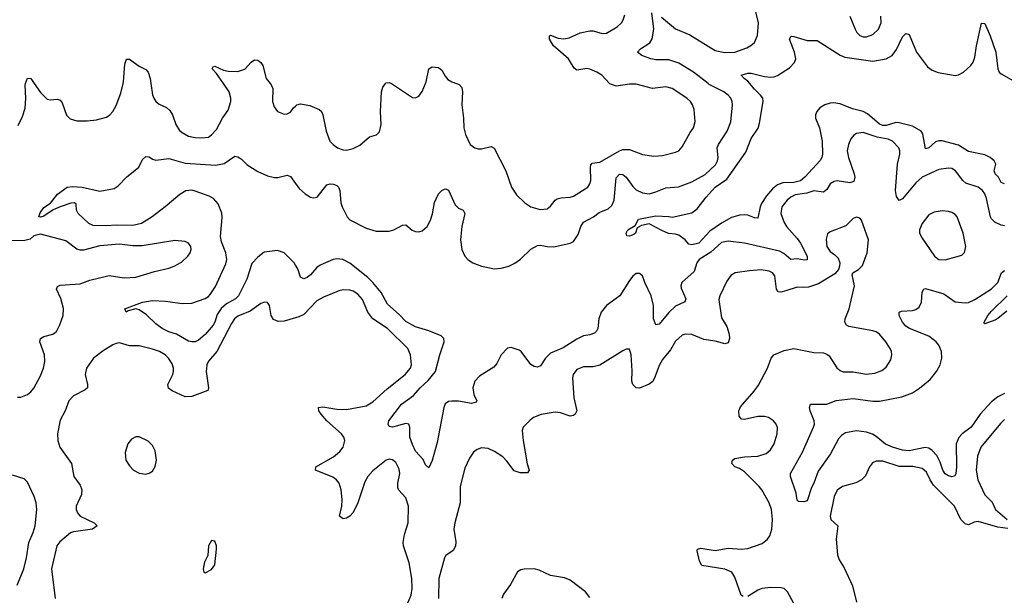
# Model space of a CAD drawing. Header units: inches. Extents: x 1682530 to 1839546, y 640742 to 791647.
# Tile 529 of 656: x 1788323 to 1794309, y 646889 to 650388. Entities that reach past the tile are written whole.
import ezdxf

# ---------------------------------------------------------------- set-up
doc = ezdxf.new("R2010")
doc.units = ezdxf.units.IN
doc.header["$MEASUREMENT"] = 0
for name, color, linetype in [('B7684', 7, 'Continuous'), ('B7685', 7, 'Continuous'), ('B7694', 7, 'Continuous'), ('B7695', 7, 'Continuous')]:
    doc.layers.add(name, color=color, linetype=linetype)

msp = doc.modelspace()

# ---------------------------------------------------------------- linework, layer by layer
at = {"layer": 'B7684', "color": 5}
for points, elevation in [([(1788314.2, 649745.8), (1788340.9, 649799.1), (1788356.4, 649850), (1788360.8, 649910), (1788356, 649990), (1788359.2, 650000)], 480), ([(1788411.6, 650000), (1788450, 649945.7), (1788490, 649905.7), (1788510, 649900.3), (1788550, 649904.9), (1788570, 649899.3), (1788581.8, 649881.8), (1788607.7, 649807.7), (1788630, 649785.5), (1788670, 649774), (1788734.2, 649774.2), (1788790, 649778.7), (1788850, 649796.4), (1788872, 649810), (1788890, 649830.7), (1788910, 649867.3), (1788938.7, 649941.3), (1788952.3, 650000)], 480), ([(1789120.8, 650000), (1789130, 649931), (1789138.2, 649910), (1789150.9, 649890.9), (1789170, 649874.9), (1789214.6, 649854.6), (1789236.3, 649836.3), (1789251.8, 649810), (1789271.7, 649751.7), (1789295.3, 649715.3), (1789310, 649702.3), (1789350, 649680.8), (1789390, 649671.3), (1789430, 649669.2), (1789470, 649674.9), (1789490, 649687.8), (1789519.5, 649720.5), (1789555.3, 649790), (1789590, 649837.6), (1789606.8, 649890), (1789607.6, 649910), (1789596.8, 649950), (1789561.9, 650000)], 480), ([(1789845.4, 650000), (1789852, 649992), (1789862.4, 649970), (1789860.3, 649890), (1789870, 649858.8), (1789890, 649830.6), (1789930, 649813), (1789950, 649815.5), (1789970, 649824.9), (1789988, 649852), (1790000, 649863)], 480), ([(1790000, 648894.9), (1789990.9, 648910), (1789931, 648970), (1789890, 648985.4), (1789810, 648974.8), (1789770, 648945.3), (1789735.1, 648904.9), (1789703, 648810), (1789652.9, 648710), (1789635.2, 648690), (1789579.7, 648660.3), (1789547.3, 648632.7), (1789524.4, 648595.6), (1789510, 648549.7), (1789498.6, 648530), (1789450, 648474.7), (1789410, 648440.7), (1789390, 648429.4), (1789370, 648429.2), (1789350, 648433.2), (1789275.8, 648475.8), (1789229.3, 648490), (1789189.4, 648510), (1789150, 648538.4), (1789094.3, 648594.3), (1789050, 648623.7), (1789030, 648629.4), (1788982, 648618), (1788969.7, 648609.7), (1788962, 648630), (1789068.7, 648670), (1789130, 648680.4), (1789210, 648677), (1789310, 648663.1), (1789370, 648665.3), (1789450, 648693.4), (1789470, 648704.4), (1789482, 648718), (1789514.4, 648765.6), (1789576.8, 648903.2), (1789582.4, 648930), (1789576.1, 648970), (1789550, 649037), (1789544.1, 649070), (1789553.6, 649186.4), (1789551.6, 649211.6), (1789528.9, 649268.9), (1789500.4, 649300.4), (1789474.6, 649314.6), (1789390, 649345.8), (1789369.1, 649350.9), (1789333, 649347), (1789295.6, 649324.4), (1789207.7, 649250), (1789127.7, 649190), (1789062.8, 649150), (1789010, 649136.9), (1788910, 649139.7), (1788850, 649134), (1788770, 649137.2), (1788744, 649150), (1788679, 649210), (1788668.7, 649230), (1788667.3, 649267.3), (1788655.3, 649275.3), (1788633.2, 649273.2), (1788568.9, 649251.1), (1788527.2, 649232.8), (1788470, 649194), (1788450, 649187.1), (1788439, 649190), (1788446.7, 649213.3), (1788470, 649247.3), (1788510, 649273.4), (1788552.8, 649327.2), (1788611, 649369), (1788646, 649374), (1788702, 649370), (1788810, 649345.7), (1788897.5, 649362.5), (1788922.7, 649377.3), (1788972.7, 649430), (1789048.1, 649491.9), (1789070, 649537.3), (1789090, 649555.5), (1789110, 649554.9), (1789130, 649539.5), (1789150, 649533.1), (1789230, 649545), (1789330, 649515.3), (1789516.2, 649503.8), (1789566.9, 649513.1), (1789630, 649558.4), (1789650, 649553.4), (1789670, 649541.3), (1789706.7, 649506.7), (1789770, 649465.7), (1789830, 649439.5), (1789871.8, 649428.2), (1789891.9, 649428.1), (1789950, 649443.8), (1789970, 649435.5), (1790000, 649392.7)], 460), ([(1788310, 648092.9), (1788330, 648093.1), (1788370, 648108.9), (1788390, 648124.6), (1788410, 648148.8), (1788450, 648223.7), (1788467.9, 648270), (1788476.8, 648310), (1788474, 648350), (1788444.7, 648430), (1788449.7, 648450), (1788470, 648462.8), (1788524.4, 648475.6), (1788547.3, 648492.7), (1788567.8, 648532.2), (1788586.5, 648590), (1788590, 648633.2), (1788572.4, 648692.4), (1788546.6, 648750), (1788553.5, 648766.5), (1788570, 648773.4), (1788690, 648781.5), (1788750, 648804.5), (1788867.3, 648832.7), (1788958.3, 648818.3), (1789030, 648821.8), (1789142.2, 648857.8), (1789230, 648877.8), (1789262.7, 648890), (1789306, 648914), (1789345.1, 648950), (1789359.6, 648970), (1789365.6, 648990), (1789363.7, 649010), (1789350, 649029.2), (1789330, 649039.5), (1789265.8, 649045.8), (1789066.9, 649013.1), (1789010, 649012.8), (1788930, 649022.9), (1788810, 649013.8), (1788710, 648986.4), (1788690, 648986.4), (1788670, 648993.4), (1788603.5, 649043.5), (1788450, 649084), (1788410, 649074.4), (1788386.1, 649053.9), (1788355.2, 649044.8), (1788270, 649043.1)], 480), ([(1790000, 648575.3), (1789930, 648555), (1789893.5, 648553.5), (1789865.2, 648565.2), (1789852.1, 648590), (1789841.6, 648650), (1789830, 648669.3), (1789811.7, 648671.7), (1789790, 648663), (1789723.7, 648616.3), (1789650, 648584.8), (1789629.6, 648570.4), (1789610, 648541.7), (1789520.9, 648370), (1789470, 648311.8), (1789460.4, 648290), (1789455.8, 648250), (1789471.1, 648150), (1789466.4, 648133.6), (1789370, 648096.3), (1789330, 648094.9), (1789251, 648131), (1789226.9, 648146.9), (1789224.3, 648170), (1789253.7, 648230), (1789258.7, 648250), (1789257.7, 648270), (1789250, 648296.3), (1789228.7, 648330), (1789207.1, 648350), (1789172.8, 648370), (1789130, 648385.8), (1789050, 648405.5), (1788990, 648406), (1788930, 648423.1), (1788910, 648420.4), (1788890, 648410.8), (1788830, 648374.2), (1788772.6, 648330), (1788729.4, 648270), (1788721.6, 648230), (1788734.4, 648170), (1788734.6, 648150), (1788721.8, 648138.2), (1788650, 648100.7), (1788621.8, 648070), (1788598.6, 648010), (1788570, 647953.3), (1788552.8, 647870), (1788554.6, 647830), (1788567.1, 647790), (1788637.5, 647690), (1788653, 647610), (1788690, 647558.2), (1788701.6, 647530), (1788698.9, 647501.1), (1788666.9, 647430), (1788666.9, 647410), (1788674.3, 647390), (1788690.4, 647370), (1788776.3, 647330), (1788793.4, 647310), (1788766, 647290), (1788650, 647274.2), (1788632.6, 647267.4), (1788566.9, 647213.1), (1788549.2, 647190), (1788516.3, 647050), (1788538.3, 646870)], 480), ([(1788308.4, 646950), (1788348.4, 647050), (1788364.1, 647115.9), (1788378, 647210), (1788405.3, 647270), (1788417.6, 647310), (1788427.1, 647410), (1788422.9, 647450), (1788410.4, 647490), (1788370, 647576.2), (1788350, 647596.8), (1788279.2, 647619.2)], 480)]:
    msp.add_lwpolyline(points, dxfattribs=dict(at, elevation=elevation))
at = {"layer": 'B7684', "color": 5, "elevation": 520}
for points in [[(1789030, 647851.2), (1789002.7, 647837.3), (1788979.5, 647810), (1788963.8, 647756.2), (1788967.4, 647710), (1788990, 647674.9), (1789015.5, 647650), (1789050, 647630.3), (1789090, 647624.2), (1789110, 647630.4), (1789130, 647643.8), (1789147.6, 647672.4), (1789155.6, 647710), (1789146.4, 647766.4), (1789130, 647799.6), (1789104.7, 647824.7), (1789050, 647851.1)], [(1789490, 647222), (1789471.3, 647190), (1789466, 647130), (1789446.8, 647090), (1789438, 647050), (1789442, 647030), (1789450, 647024.7), (1789490, 647044.7), (1789510, 647074), (1789519, 647170), (1789519, 647190), (1789510, 647218)]]:
    msp.add_lwpolyline(points, close=True, dxfattribs=at)
at = {"layer": 'B7685', "color": 5, "elevation": 480}
for points in [[(1788952.3, 650000), (1788954.6, 650010), (1788962, 650118), (1788972.3, 650147.7), (1788990, 650148.2), (1789050, 650105.3), (1789090, 650084.4), (1789103.1, 650070), (1789116.9, 650030), (1789120.8, 650000)], [(1789561.9, 650000), (1789520, 650060), (1789493.3, 650090), (1789499.5, 650100.5), (1789510, 650105.3), (1789561.9, 650081.9), (1789590, 650075.3), (1789650, 650073.5), (1789692, 650088), (1789730, 650130.4), (1789750, 650143.8), (1789770, 650141.6), (1789790, 650128), (1789801.1, 650110), (1789821.1, 650030), (1789845.4, 650000)], [(1788359.2, 650000), (1788370, 650033.4), (1788390, 650030.6), (1788411.6, 650000)]]:
    msp.add_lwpolyline(points, dxfattribs=at)
at = {"layer": 'B7694', "color": 5}
for points, elevation in [([(1790000, 649392.7), (1790021.7, 649361.7), (1790058, 649330), (1790091, 649310), (1790110, 649305.5), (1790131.6, 649310), (1790190, 649384.4), (1790210, 649390.4), (1790230, 649388.5), (1790250, 649379.5), (1790261.6, 649370), (1790270.2, 649350.2), (1790275.6, 649275.6), (1790283.6, 649250), (1790313.7, 649190), (1790330, 649170.4), (1790430, 649119.8), (1790490, 649103.4), (1790570, 649101.8), (1790597, 649110), (1790650, 649139.5), (1790670, 649140.4), (1790709.1, 649109.1), (1790730, 649099.5), (1790750, 649098.4), (1790770, 649104.4), (1790799.6, 649130), (1790820.5, 649170), (1790832.7, 649207.3), (1790844.2, 649275.8), (1790868.3, 649330), (1790890, 649350.4), (1790910, 649359.1), (1790917.1, 649357.1), (1790930, 649350.8), (1790970, 649263), (1790990, 649242.4), (1791018.8, 649230), (1791028.2, 649210), (1791010.2, 649130), (1791003.2, 649050), (1791011.2, 648990), (1791029, 648950), (1791050, 648928.9), (1791078.4, 648910), (1791130, 648889.2), (1791210, 648872.8), (1791250, 648877.3), (1791296, 648890), (1791332.7, 648907.3), (1791367.9, 648932.1), (1791430, 648992), (1791470, 649015.8), (1791490, 649018), (1791530, 649008.9), (1791570, 649006.7), (1791670, 649029.1), (1791690, 649040.3), (1791718.3, 649081.7), (1791735, 649130), (1791750, 649156.5), (1791810.5, 649189.5), (1791844.9, 649215.1), (1791901.2, 649238.8), (1791922, 649258), (1791937, 649290), (1791950, 649426.8), (1791970, 649448.9), (1791990, 649446), (1792010, 649431.2), (1792050, 649374.2), (1792070, 649354.7), (1792110, 649334.5), (1792150, 649330.2), (1792190, 649341.1), (1792250, 649366.4), (1792328.4, 649371.6), (1792410, 649401.5), (1792490, 649447.9), (1792553.6, 649506.4), (1792565, 649530), (1792568.5, 649550), (1792562.5, 649610), (1792570.7, 649630), (1792624.3, 649710), (1792647.1, 649767.1), (1792656.4, 649870), (1792654.5, 649890), (1792646.2, 649910), (1792629.7, 649930), (1792603.5, 649950), (1792515.1, 649995.1), (1792508.8, 650000)], 460), ([(1790000, 649863), (1790007.6, 649870), (1790030, 649876.5), (1790087.1, 649867.1), (1790143, 649843), (1790157, 649830), (1790166, 649810), (1790185.7, 649710), (1790208.9, 649650), (1790228.6, 649628.6), (1790255.5, 649610), (1790290, 649597.3), (1790310, 649594.9), (1790350, 649605.8), (1790390, 649625.3), (1790450, 649675.5), (1790491.5, 649688.5), (1790510, 649706), (1790519.6, 649750), (1790517.4, 649830), (1790523.1, 649950), (1790530, 649978.8), (1790546.3, 650000)], 480), ([(1790583.5, 650000), (1790590, 649997.1), (1790710, 649915.5), (1790730, 649913), (1790750, 649923), (1790770, 649950.7), (1790789.7, 650000)], 480), ([(1790978.5, 650000), (1790994.3, 649994.3), (1791010, 649976), (1791014.9, 649950), (1791011.6, 649870), (1791022, 649790), (1791023.2, 649730), (1791032.9, 649690), (1791062.4, 649630), (1791089, 649609), (1791110, 649603.1), (1791130, 649602), (1791190, 649617.1), (1791206.9, 649606.9), (1791278.5, 649470), (1791312.6, 649370), (1791344.2, 649324.2), (1791394.1, 649274.1), (1791430.2, 649250.2), (1791486.2, 649233.8), (1791530, 649238), (1791550, 649253.4), (1791577.6, 649290), (1791590, 649298.3), (1791615.4, 649304.6), (1791670, 649308.7), (1791690, 649315.6), (1791776, 649370), (1791789.8, 649390), (1791795.3, 649410), (1791792.4, 649490), (1791794.7, 649505.3), (1791803.3, 649516.7), (1791850, 649522.6), (1791968.9, 649591.1), (1791990, 649598.2), (1792030, 649598), (1792110, 649567.8), (1792178.5, 649558.5), (1792230, 649562.8), (1792310, 649582.3), (1792330, 649590.4), (1792350, 649614.9), (1792398, 649702), (1792418.3, 649730), (1792429.7, 649770), (1792423.1, 649843.1), (1792414, 649870), (1792400.5, 649890), (1792378, 649910), (1792290, 649969.7), (1792250, 649979.8), (1792170, 649969.7), (1792070, 649996.4), (1792030, 649996.1), (1791950, 649984.8), (1791910, 649999.1), (1791909.1, 650000)], 480), ([(1794310, 649390.8), (1794290, 649398.5), (1794272.5, 649430), (1794252.9, 649450), (1794247, 649470), (1794257.3, 649510), (1794247, 649530), (1794222.4, 649550), (1794190, 649567.2), (1794090, 649586.6), (1794030, 649626.1), (1793930, 649651.6), (1793910, 649651.8), (1793890, 649644.7), (1793850, 649608.8), (1793830, 649603.6), (1793813.6, 649693.6), (1793802.3, 649710), (1793750, 649740.9), (1793670, 649761.7), (1793650, 649762.6), (1793590, 649744.9), (1793570, 649745.6), (1793550, 649753.9), (1793476.2, 649816.2), (1793450, 649829.9), (1793385.4, 649845.4), (1793310, 649875.8), (1793270, 649881.8), (1793250, 649879.7), (1793216.9, 649870), (1793187.8, 649852.2), (1793168.8, 649830), (1793161.5, 649810), (1793161.1, 649790), (1793184.3, 649730), (1793200.9, 649650), (1793202.9, 649570), (1793199.4, 649550), (1793190, 649532.4), (1793095.8, 649430), (1793070, 649407.7), (1793030, 649399.1), (1792963, 649397), (1792930, 649383.1), (1792899.7, 649360.3), (1792862.6, 649317.4), (1792831.9, 649270), (1792823.5, 649250), (1792810, 649182), (1792790, 649183.5), (1792750, 649199.7), (1792730, 649201.3), (1792701.1, 649198.9), (1792650, 649185.7), (1792588.7, 649151.3), (1792518.6, 649101.4), (1792451.6, 649030), (1792410, 649018.4), (1792390, 649022.7), (1792369.2, 649050), (1792330, 649078), (1792310, 649084.5), (1792268.1, 649088.1), (1792226, 649106), (1792150, 649147.8), (1792102.3, 649137.7), (1792077.3, 649122.7), (1792066, 649090), (1792056.9, 649083.1), (1792030, 649072.3), (1792014, 649074), (1792009.5, 649090), (1792019.3, 649110), (1792064.1, 649135.9), (1792084.9, 649175.1), (1792190, 649196.1), (1792270, 649191.8), (1792290, 649186.7), (1792410, 649214), (1792441.1, 649238.9), (1792495.3, 649310), (1792549.9, 649370), (1792621, 649419), (1792736.4, 649583.6), (1792770, 649666.8), (1792811.8, 649728.2), (1792821.3, 649758.7), (1792842.4, 649890), (1792840.2, 649910), (1792826.6, 649930), (1792787.5, 649967.5), (1792761.3, 650000)], 440), ([(1794310, 649134.2), (1794290, 649139.3), (1794250, 649157.8), (1794230, 649176.9), (1794223.7, 649190), (1794200.7, 649300.7), (1794189.9, 649329.9), (1794175.6, 649350), (1794149.6, 649370), (1794074.8, 649394.8), (1794056.8, 649410), (1794012.8, 649470), (1793990, 649483.1), (1793970, 649486.2), (1793910, 649477.8), (1793810, 649431.5), (1793770, 649397.1), (1793690, 649298.3), (1793670, 649289.7), (1793653.2, 649313.2), (1793646.3, 649350), (1793659.8, 649510), (1793673.6, 649570), (1793673.3, 649590), (1793666.6, 649610), (1793628.6, 649648.6), (1793601.9, 649661.9), (1793534.9, 649674.9), (1793450, 649702), (1793410, 649695.4), (1793393.7, 649686.3), (1793375.8, 649664.2), (1793361.5, 649630), (1793352.9, 649590), (1793360.8, 649550), (1793396.5, 649450), (1793399.7, 649430), (1793394.7, 649405.3), (1793370, 649395.8), (1793292.3, 649407.7), (1793274.7, 649405.3), (1793250.2, 649389.8), (1793230, 649355.1), (1793210, 649340.4), (1793150, 649347.2), (1793107.3, 649332.7), (1793037.2, 649322.8), (1793011.4, 649310), (1792989, 649290), (1792956.5, 649250), (1792949.2, 649210), (1792970, 649154.9), (1792984.7, 649130), (1793050, 649057.8), (1793069.4, 649030), (1793110.2, 648950), (1793110, 648927.6), (1793093.8, 648926.2), (1793050, 648934.6), (1793010, 648930.8), (1792967.5, 648967.5), (1792941.3, 648981.3), (1792729.2, 649030), (1792630, 649042.1), (1792590, 649033.6), (1792524.8, 648975.2), (1792454.3, 648930), (1792440.4, 648910), (1792423.8, 648856.2), (1792348.9, 648790), (1792342.8, 648770), (1792344.9, 648755.1), (1792372.9, 648690), (1792367.3, 648672.7), (1792310, 648646.2), (1792270, 648608.9), (1792210, 648537.6), (1792190, 648532.3), (1792176, 648570), (1792175.3, 648650), (1792161, 648710), (1792122.9, 648790), (1792109, 648830), (1792090, 648845.2), (1792070, 648845.2), (1792050, 648829.2), (1792030, 648802.7), (1791971.8, 648710), (1791890, 648650.7), (1791857.2, 648610), (1791843.8, 648570), (1791837.5, 648510), (1791830, 648493.6), (1791816.9, 648483.1), (1791790, 648472.1), (1791750, 648466), (1791710, 648446), (1791626.6, 648393.4), (1791550, 648359.8), (1791518.9, 648330), (1791490, 648283), (1791470, 648275.6), (1791450, 648279.8), (1791430, 648292.4), (1791371.1, 648370), (1791358.7, 648378.7), (1791310, 648395.1), (1791288.6, 648391.4), (1791250.4, 648349.6), (1791222.9, 648297.1), (1791204.9, 648275.1), (1791118.2, 648221.8), (1791089.1, 648190.9), (1791077.3, 648150), (1791084.6, 648110), (1791102, 648070), (1791097, 648063), (1791070, 648055.1), (1790990.4, 648069.6), (1790950, 648069.6), (1790930, 648067.3), (1790910, 648052), (1790902, 648030), (1790861.8, 647818.2), (1790830, 647708.7), (1790810, 647664), (1790790, 647682), (1790775.2, 647715.2), (1790730, 647765.4), (1790710, 647805.6), (1790694.4, 647850), (1790694.2, 647910), (1790688, 647928), (1790670, 647933), (1790589.8, 647909.8), (1790570, 647914), (1790562.9, 647930), (1790567.8, 647950), (1790644.7, 648050), (1790716.1, 648103.9), (1790757, 648150), (1790805.6, 648194.4), (1790851.7, 648248.3), (1790876.9, 648350), (1790903.2, 648430), (1790902.4, 648450), (1790885.8, 648465.8), (1790810, 648497.2), (1790730, 648520.8), (1790670, 648552.6), (1790630, 648595.3), (1790558.8, 648658.8), (1790520.9, 648730), (1790470.8, 648790.8), (1790440.4, 648820.4), (1790330, 648907.2), (1790287, 648930), (1790250, 648934.2), (1790229.6, 648930.4), (1790150, 648896.3), (1790130, 648881.7), (1790090, 648836.8), (1790070, 648820.3), (1790050, 648812.8), (1790030, 648823.7), (1790013.1, 648873.1), (1790000, 648894.9)], 460), ([(1792720.5, 646880.5), (1792708.4, 646890), (1792670, 646999.3), (1792652.4, 647030), (1792610, 647046.6), (1792469.7, 647069.7), (1792456.4, 647096.4), (1792441.7, 647158.3), (1792442.7, 647170), (1792464.5, 647175.5), (1792550, 647161.7), (1792630, 647174.2), (1792710, 647169.5), (1792750, 647173.9), (1792837.4, 647202.6), (1792870, 647229.1), (1792883.1, 647250), (1792895.3, 647290), (1792898.6, 647350), (1792894.3, 647410), (1792879.8, 647450), (1792835.5, 647530), (1792818.9, 647550), (1792730, 647639.8), (1792698.9, 647658.9), (1792669.6, 647670), (1792651.5, 647690), (1792655.6, 647710), (1792670, 647719.6), (1792729.2, 647730.8), (1792810, 647735), (1792861.6, 647750), (1792887.5, 647772.5), (1792908.6, 647810), (1792927.1, 647870), (1792929.7, 647909.7), (1792922, 647930), (1792906, 647950), (1792875.1, 647970), (1792850, 647976.1), (1792810, 647975.5), (1792730, 647958), (1792710, 647958.7), (1792697.2, 647977.2), (1792695, 648010), (1792705, 648035), (1792788.7, 648130), (1792814.5, 648165.5), (1792869.6, 648269.6), (1792892.2, 648330), (1792906.6, 648350), (1792970, 648376.5), (1793030, 648388.4), (1793150, 648365.3), (1793210, 648362.4), (1793230, 648355.5), (1793244.4, 648344.4), (1793290, 648272.4), (1793310, 648256), (1793330, 648248.1), (1793390, 648246.9), (1793470, 648234), (1793521.1, 648238.9), (1793564.2, 648255.8), (1793590, 648275.5), (1793618.9, 648321.1), (1793625.1, 648350), (1793623, 648370), (1793614.3, 648390), (1793588.2, 648430), (1793550, 648475.8), (1793530, 648489.7), (1793510, 648496), (1793363.5, 648523.5), (1793349.4, 648530), (1793339.7, 648550), (1793340.5, 648570), (1793364.7, 648630), (1793398.4, 648770), (1793383.1, 648836.9), (1793388, 648850), (1793422, 648870), (1793445.6, 648894.4), (1793474.5, 648970), (1793482.7, 649050), (1793440.7, 649170), (1793430, 649182), (1793410, 649187.3), (1793390, 649178.7), (1793344.2, 649135.8), (1793250, 649099.2), (1793233.3, 649086.7), (1793226, 649054), (1793229.4, 649010), (1793250, 648977.8), (1793278.9, 648958.9), (1793298, 648938), (1793308.2, 648910), (1793306, 648890), (1793300.7, 648870), (1793278, 648842), (1793178.7, 648781.3), (1793117.4, 648762.6), (1793090, 648759.4), (1793050, 648762.4), (1792980.5, 648739.5), (1792950, 648732.2), (1792932.9, 648732.9), (1792923.4, 648750), (1792913.8, 648830), (1792899.1, 648850), (1792879.9, 648859.9), (1792830, 648866.4), (1792759.1, 648860.9), (1792671.9, 648848.1), (1792647, 648833), (1792622.2, 648797.8), (1792579, 648710), (1792573.6, 648686.4), (1792590, 648574.8), (1792622, 648522), (1792635.5, 648475.5), (1792637.8, 648450), (1792630, 648424.2), (1792610, 648416.8), (1792550, 648432.8), (1792482.9, 648442.9), (1792410, 648474.4), (1792370, 648475.8), (1792350, 648469.7), (1792310, 648434), (1792278.6, 648381.4), (1792230, 648321.5), (1792210, 648286.3), (1792185, 648215), (1792171.3, 648188.7), (1792150, 648171.9), (1792090, 648148.4), (1792069.8, 648149.8), (1792050.8, 648170.8), (1792044.6, 648190), (1792046.1, 648253.9), (1792040.3, 648350), (1792030, 648386), (1792010, 648386), (1791990, 648375.4), (1791850, 648287.3), (1791810, 648278), (1791750, 648278), (1791710, 648260.5), (1791688.2, 648231.8), (1791684, 648210), (1791691, 648090), (1791709, 648011), (1791698.9, 647990), (1791690, 647981.7), (1791670, 647977.6), (1791610, 647998.4), (1791578, 648002), (1791493.2, 647986.8), (1791447.3, 647970), (1791426, 647954), (1791384, 647910), (1791378, 647890), (1791383.6, 647830), (1791408.1, 647688.1), (1791419.5, 647650), (1791410, 647632.7), (1791366.1, 647633.9), (1791330, 647645.1), (1791285, 647705), (1791259.8, 647730), (1791210, 647762.3), (1791170, 647780.8), (1791130, 647784.4), (1791104.8, 647775.2), (1791082, 647758), (1791057, 647723), (1791030, 647660.9), (1791001.5, 647550), (1791000.9, 647450), (1790968.1, 647330), (1790961.9, 647290), (1790974, 647214), (1790973.1, 647186.9), (1790959.2, 647160.8), (1790913.8, 647130), (1790904.5, 647115.5), (1790871.9, 646990), (1790868.4, 646870)], 480), ([(1794310, 648114.9), (1794270, 648096.1), (1794230, 648064.3), (1794161.2, 647990), (1794107.1, 647910), (1794052.7, 647870), (1794032, 647848), (1794016.3, 647810), (1794018, 647670), (1794013.5, 647626.5), (1794006.6, 647613.4), (1793990, 647609.7), (1793970, 647614.7), (1793950, 647626.4), (1793934.8, 647650), (1793918.6, 647698.6), (1793897.9, 647737.9), (1793870, 647769.1), (1793850, 647783.4), (1793827.3, 647787.3), (1793730, 647766.4), (1793690, 647770.4), (1793628.6, 647788.6), (1793587.1, 647807.1), (1793530, 647854), (1793507.3, 647867.3), (1793470, 647880.2), (1793410, 647888.1), (1793343, 647877), (1793318.9, 647861.1), (1793301, 647839), (1793251.5, 647748.5), (1793176.6, 647643.4), (1793150, 647569.5), (1793136.1, 647543.9), (1793110, 647463.7), (1793090, 647456), (1793058, 647458), (1793050, 647466), (1793043, 647510), (1793009.6, 647610), (1793009.6, 647630), (1793082, 647758), (1793148.8, 647910), (1793154, 647930), (1793152.8, 647950), (1793128.3, 648010), (1793124.7, 648030), (1793129.6, 648050.4), (1793230, 648050.3), (1793287.4, 648072.6), (1793390, 648084.1), (1793510, 648068.6), (1793550, 648068.7), (1793684.7, 648095.3), (1793750, 648119.1), (1793793.1, 648146.9), (1793858.6, 648201.4), (1793896.9, 648250), (1793918.5, 648290), (1793928.6, 648330), (1793927.2, 648370), (1793911.1, 648410), (1793894, 648430), (1793850, 648463.5), (1793731.8, 648510), (1793710, 648523.9), (1793688.7, 648548.7), (1793669.7, 648590.3), (1793669.6, 648610), (1793683.6, 648616.4), (1793750, 648619.7), (1793770, 648625.5), (1793790, 648640.3), (1793804.8, 648670), (1793809, 648731), (1793819.3, 648750), (1793830, 648754), (1793941.5, 648721.5), (1794010, 648673.4), (1794070, 648665.8), (1794090, 648669.2), (1794130, 648686), (1794230, 648752.5), (1794268.3, 648790), (1794291.8, 648848.2), (1794310, 648862.6)], 460), ([(1790675.5, 646824.5), (1790703.1, 646890), (1790709.1, 646930.9), (1790706.8, 646990), (1790690, 647086.6), (1790655.9, 647190), (1790654.2, 647210), (1790661.4, 647258.6), (1790685.2, 647330), (1790687.3, 647430), (1790670, 647481.7), (1790627.9, 647527.9), (1790622.3, 647542.3), (1790622.8, 647570), (1790634.4, 647630), (1790630, 647655.1), (1790610, 647695.6), (1790590, 647712.6), (1790570, 647715.4), (1790550, 647711.1), (1790470, 647645.1), (1790440.2, 647610), (1790421.3, 647578.7), (1790379.5, 647450), (1790350, 647392.4), (1790330, 647368.9), (1790310, 647357.4), (1790290, 647354.2), (1790268, 647370), (1790281.8, 647430), (1790283.7, 647470), (1790276.8, 647530), (1790264.5, 647570), (1790249.8, 647590), (1790225.8, 647605.8), (1790121.6, 647650), (1790122.4, 647670), (1790230, 647731.1), (1790270, 647762.8), (1790288.7, 647790), (1790299.1, 647830), (1790294.3, 647850), (1790279.7, 647870), (1790190, 647948.9), (1790155.6, 647990), (1790142.2, 648010), (1790139.5, 648030), (1790165, 648035), (1790250, 648020.8), (1790310, 648018.3), (1790430, 648039.5), (1790470, 648064.8), (1790557.1, 648142.9), (1790667.2, 648230), (1790699.1, 648270), (1790704.4, 648290), (1790699.7, 648350), (1790683.6, 648390), (1790558.5, 648510), (1790469, 648569), (1790439, 648610), (1790407.3, 648687.3), (1790379.3, 648719.3), (1790350, 648737.7), (1790330, 648744), (1790293.3, 648746.7), (1790270, 648742), (1790170, 648700.7), (1790130, 648678.1), (1790050, 648596), (1790019.2, 648580.8), (1790000, 648575.3)], 480), ([(1794324.3, 648615.7), (1794270, 648571.6), (1794250, 648562), (1794190, 648539), (1794184.1, 648544.1), (1794208.7, 648590), (1794230, 648616.5), (1794325, 648710)], 440), ([(1794310, 647956.8), (1794286.1, 647933.9), (1794166, 647790), (1794145.8, 647734.2), (1794136.8, 647650), (1794148.3, 647590), (1794190, 647499.7), (1794235.3, 647455.3), (1794255.8, 647410), (1794326.2, 647350)], 480), ([(1794330, 647295.3), (1794270, 647303.6), (1794150, 647337.3), (1794126.2, 647333.8), (1794090, 647316.4), (1794070, 647323.5), (1794044.8, 647350), (1794005.6, 647430), (1793878.6, 647558.6), (1793857.4, 647590), (1793836.3, 647636.3), (1793810, 647658.6), (1793751.7, 647671.7), (1793670, 647671.1), (1793570, 647703.7), (1793530, 647703.9), (1793506.7, 647693.3), (1793488.7, 647670), (1793464.2, 647615.8), (1793440.5, 647590), (1793406.8, 647573.2), (1793324.9, 647550), (1793292.9, 647527.1), (1793274.9, 647490), (1793249.2, 647370), (1793253.7, 647350), (1793296.5, 647310), (1793286, 647230), (1793294.9, 647134.9), (1793304.9, 647104.9), (1793335.5, 647055.5), (1793385.5, 646945.5), (1793410, 646846.8)], 480), ([(1791790, 646876), (1791762.7, 646910), (1791670, 646980.5), (1791634.8, 646994.8), (1791550, 647009.8), (1791480.6, 647040.6), (1791450, 647048.5), (1791390, 647047.1), (1791370, 647042.6), (1791350, 647031.2), (1791306, 646954), (1791263.8, 646896.2), (1791254.6, 646870)], 520), ([(1793030, 646839.7), (1792990, 646909.6), (1792970, 646929.7), (1792950, 646934.7), (1792890, 646935.9), (1792834.8, 646930), (1792810, 646920.7), (1792750, 646881.2)], 480)]:
    msp.add_lwpolyline(points, dxfattribs=dict(at, elevation=elevation))
at = {"layer": 'B7694', "color": 5, "elevation": 480}
msp.add_lwpolyline([(1793930, 649225.4), (1793883, 649217), (1793850, 649200.7), (1793810, 649149.3), (1793793.7, 649110), (1793794, 649090), (1793810, 649059.1), (1793883.8, 648950), (1793910, 648930.4), (1793950, 648927.4), (1794050, 648957.3), (1794066.8, 648973.2), (1794074, 649010), (1794058, 649090), (1794022.4, 649190), (1794010, 649203.6), (1793990, 649215.4), (1793970, 649222.6)], close=True, dxfattribs=at)
at = {"layer": 'B7695', "color": 5}
for points, elevation in [([(1792224.2, 650404.2), (1792310, 650332.6), (1792396.3, 650296.3), (1792550, 650200.2), (1792608.7, 650188.7), (1792670, 650191.3), (1792742.4, 650217.6), (1792768.7, 650231.3), (1792789.6, 650250), (1792807.7, 650292.3), (1792813.8, 650370), (1792786.4, 650486.4)], 460), ([(1791909.1, 650000), (1791861.3, 650050), (1791831.5, 650070), (1791790, 650087.8), (1791770, 650091.6), (1791710, 650081), (1791694.3, 650094.3), (1791659, 650150), (1791568.4, 650230), (1791544.5, 650270), (1791544.5, 650290), (1791550, 650293.7), (1791596.7, 650276.7), (1791630, 650271), (1791662.6, 650277.4), (1791730, 650307.5), (1791790, 650320.8), (1791810, 650320.3), (1791864.8, 650304.8), (1791890, 650307.2), (1791954.3, 650345.7), (1791981.3, 650370), (1791992.3, 650387.7), (1792002.6, 650417.4)], 480), ([(1792508.8, 650000), (1792419.3, 650070), (1792330, 650122.9), (1792270, 650143.4), (1792190, 650144.5), (1792159.3, 650150), (1792105.2, 650170), (1792079.5, 650190), (1792096.9, 650210), (1792152.8, 650247.2), (1792168.2, 650271.8), (1792177.2, 650330), (1792165.1, 650430)], 460), ([(1793368.8, 650410), (1793402.4, 650330), (1793412.2, 650310), (1793430, 650292.2), (1793450, 650284.7), (1793470, 650284.4), (1793510, 650298.7), (1793543.5, 650330), (1793559.2, 650370), (1793557.2, 650410)], 460), ([(1792761.3, 650000), (1792750, 650014), (1792726.6, 650030), (1792709.5, 650050), (1792750, 650063.2), (1792770, 650063.8), (1792850, 650042.2), (1792890, 650038), (1792910, 650040.8), (1792930, 650049.2), (1793003.6, 650096.4), (1793033, 650127), (1793040.5, 650150), (1793033.5, 650190), (1793002.9, 650270), (1793012.9, 650287.1), (1793030, 650286), (1793110, 650261.8), (1793170, 650260.9), (1793310, 650171.9), (1793340, 650160), (1793510, 650136.4), (1793589.4, 650150), (1793626.9, 650170), (1793652.7, 650207.3), (1793690, 650283), (1793710, 650304.9), (1793730, 650297.3), (1793774.6, 650190), (1793841.8, 650101.8), (1793870, 650081.1), (1793906.1, 650066.1), (1794010.8, 650049.2), (1794030, 650052), (1794060.9, 650070), (1794105.1, 650110), (1794118.7, 650130), (1794130, 650161), (1794139.3, 650230), (1794170, 650366), (1794190, 650364), (1794221.8, 650290), (1794256.1, 650190), (1794269.3, 650089.3), (1794278, 650070), (1794290, 650059.6), (1794393.2, 650000)], 440), ([(1790789.7, 650000), (1790793.7, 650010), (1790811.2, 650088.8), (1790830, 650102.4), (1790870, 650098.4), (1790890, 650082), (1790910, 650044), (1790925.4, 650025.4), (1790950, 650010.4), (1790978.5, 650000)], 480), ([(1790546.3, 650000), (1790550, 650004.9), (1790570, 650006), (1790583.5, 650000)], 480)]:
    msp.add_lwpolyline(points, dxfattribs=dict(at, elevation=elevation))

doc.saveas('drawing.dxf')
